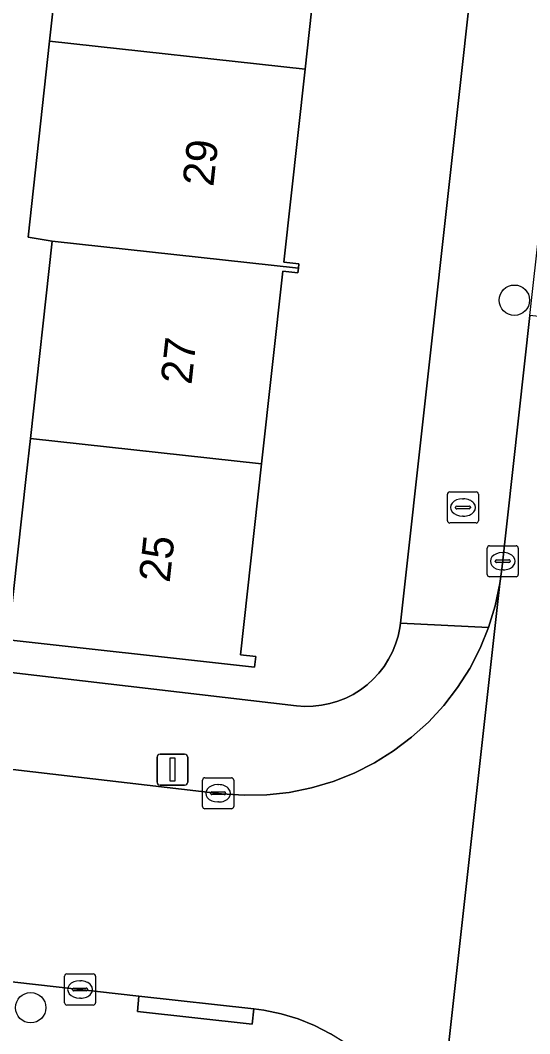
# Model space of a CAD drawing. Extents: x 161928 to 163071, y 386474 to 387428.
# Drawn here: x 162671.02 to 162687.43, y 387098.7 to 387131.37 of the extents above; entities that cross this region are included whole.
import ezdxf

# ---------------------------------------------------------------- set-up
doc = ezdxf.new("R2010")
doc.units = 0
for name, color, linetype in [('IMGEO_Boom', 7, 'Continuous'), ('IMGEO_Brandkraan', 7, 'Continuous'), ('IMGEO_Erf', 7, 'Continuous'), ('IMGEO_Kolk', 7, 'Continuous'), ('IMGEO_Lichtmast', 7, 'Continuous'), ('IMGEO_Pand', 7, 'Continuous'), ('IMGEO_Pand_nummerreeks', 7, 'Continuous'), ('IMGEO_Rijbaan_lokaal_open', 7, 'Continuous'), ('IMGEO_Voetpad_open', 7, 'Continuous')]:
    doc.layers.add(name, color=color, linetype=linetype)

msp = doc.modelspace()

# ---------------------------------------------------------------- linework, layer by layer
at = {"layer": 'IMGEO_Boom'}
for centre in [(162686.934, 387122.345), (162671.353, 387099.539)]:
    msp.add_circle(centre, 0.489, dxfattribs=at)
at = {"layer": 'IMGEO_Brandkraan'}
for p, q in [((162684.852, 387116.163), (162685.704, 387116.163)), ((162684.777, 387115.237), (162684.777, 387116.089)), ((162685.265, 387115.943), (162685.29, 387115.943)), ((162685.778, 387116.089), (162685.778, 387115.237)), ((162685.036, 387115.657), (162685.036, 387115.669)), ((162685.474, 387115.62), (162685.076, 387115.62)), ((162685.079, 387115.706), (162685.477, 387115.706)), ((162685.52, 387115.669), (162685.52, 387115.657)), ((162685.704, 387115.163), (162684.852, 387115.163)), ((162685.288, 387115.383), (162685.263, 387115.383))]:
    msp.add_line(p, q, dxfattribs=at)
for points in [[(162684.852, 387116.163), (162685.704, 387116.163)], [(162684.777, 387115.237), (162684.777, 387116.089)], [(162685.778, 387116.089), (162685.778, 387115.237)], [(162685.704, 387115.163), (162684.852, 387115.163)]]:
    msp.add_lwpolyline(points, dxfattribs=at)
for centre, radius, start, end in [((162684.854, 387116.087), 0.0765, 91.552, 178.448), ((162684.854, 387116.087), 0.0765, 91.552, 178.448), ((162685.702, 387116.087), 0.0765, 1.552, 88.448), ((162685.702, 387116.087), 0.0765, 1.552, 88.448), ((162685.076, 387115.666), 0.0403, 85.8775, 175.7526), ((162685.073, 387115.656), 0.0366, 178.938, 274.7102), ((162685.477, 387115.663), 0.043, 264.8664, 352.4533), ((162685.481, 387115.668), 0.0386, 1.7309, 96.639), ((162684.854, 387115.239), 0.0765, 181.552, 268.448), ((162684.854, 387115.239), 0.0765, 181.552, 268.448), ((162685.702, 387115.239), 0.0765, 271.552, 358.448), ((162685.702, 387115.239), 0.0765, 271.552, 358.448)]:
    msp.add_arc(centre, radius, start, end, dxfattribs=at)
for centre, major_axis, ratio, start_param, end_param in [((162685.264, 387115.663), (-0.387, 0.002), 0.722429, 4.712389, 7.853982), ((162685.289, 387115.663), (-0.39, 0.002), 0.717154, 1.570796, 4.712389)]:
    msp.add_ellipse(centre, major_axis=major_axis, ratio=ratio, start_param=start_param, end_param=end_param, dxfattribs=at)
at = {"layer": 'IMGEO_Erf'}
for points in [[(162670.659, 387111.689), (162671.206, 387116.659), (162671.341, 387117.884), (162672.041, 387124.245), (162671.266, 387124.372), (162671.962, 387130.692), (162672.662, 387137.054), (162673.363, 387143.415), (162674.063, 387149.777), (162674.764, 387156.138), (162673.297, 387156.299), (162673.996, 387162.662), (162675.465, 387162.501), (162676.165, 387168.861), (162673.689, 387169.133), (162674.389, 387175.495), (162674.631, 387175.468), (162675.281, 387181.39), (162677.518, 387181.144), (162677.566, 387181.584), (162678.281, 387188.079), (162666.919, 387189.359)], [(162661.522, 387111.414), (162679.915, 387109.269), (162680.185, 387109.25), (162680.456, 387109.256), (162680.725, 387109.286), (162680.99, 387109.34), (162681.249, 387109.417), (162681.501, 387109.517), (162681.742, 387109.639), (162681.972, 387109.782), (162682.188, 387109.946), (162682.389, 387110.127), (162682.572, 387110.326), (162682.737, 387110.541), (162682.882, 387110.77), (162683.006, 387111.01), (162683.108, 387111.261), (162683.188, 387111.52), (162683.244, 387111.784), (162683.265, 387111.938), (162691.54, 387186.615)], [(162680.873, 387136.002), (162680.189, 387129.789), (162679.504, 387123.576), (162679.99, 387123.522), (162679.974, 387123.373), (162679.958, 387123.224), (162679.471, 387123.277), (162678.786, 387117.066), (162678.108, 387110.911), (162678.603, 387110.857), (162678.566, 387110.518), (162670.129, 387111.447)]]:
    msp.add_lwpolyline(points, dxfattribs=at)
at = {"layer": 'IMGEO_Kolk'}
for p, q in [((162686.059, 387113.504), (162686.059, 387114.356)), ((162686.134, 387114.43), (162686.986, 387114.43)), ((162686.547, 387114.21), (162686.572, 387114.21)), ((162687.06, 387114.356), (162687.06, 387113.504)), ((162686.318, 387113.924), (162686.318, 387113.936)), ((162686.756, 387113.887), (162686.358, 387113.887)), ((162686.361, 387113.973), (162686.759, 387113.973)), ((162686.802, 387113.936), (162686.802, 387113.924)), ((162686.57, 387113.65), (162686.545, 387113.65)), ((162686.986, 387113.43), (162686.134, 387113.43)), ((162676.89, 387106.024), (162676.89, 387106.876)), ((162676.965, 387106.95), (162677.817, 387106.95)), ((162677.378, 387106.73), (162677.403, 387106.73)), ((162677.891, 387106.876), (162677.891, 387106.024)), ((162677.149, 387106.444), (162677.149, 387106.456)), ((162677.587, 387106.407), (162677.189, 387106.407)), ((162677.192, 387106.493), (162677.59, 387106.493)), ((162677.633, 387106.456), (162677.633, 387106.444)), ((162677.401, 387106.17), (162677.376, 387106.17)), ((162677.817, 387105.95), (162676.965, 387105.95)), ((162672.443, 387099.7), (162672.443, 387100.552)), ((162672.518, 387100.626), (162673.37, 387100.626)), ((162673.444, 387100.552), (162673.444, 387099.7)), ((162672.702, 387100.12), (162672.702, 387100.132)), ((162672.745, 387100.169), (162673.143, 387100.169)), ((162672.931, 387100.406), (162672.956, 387100.406)), ((162673.186, 387100.132), (162673.186, 387100.12)), ((162673.14, 387100.083), (162672.742, 387100.083)), ((162672.954, 387099.846), (162672.929, 387099.846)), ((162673.37, 387099.626), (162672.518, 387099.626))]:
    msp.add_line(p, q, dxfattribs=at)
for points in [[(162686.059, 387113.504), (162686.059, 387114.356)], [(162686.134, 387114.43), (162686.986, 387114.43)], [(162687.06, 387114.356), (162687.06, 387113.504)], [(162686.986, 387113.43), (162686.134, 387113.43)], [(162676.89, 387106.024), (162676.89, 387106.876)], [(162676.965, 387106.95), (162677.817, 387106.95)], [(162677.891, 387106.876), (162677.891, 387106.024)], [(162677.817, 387105.95), (162676.965, 387105.95)], [(162672.443, 387099.7), (162672.443, 387100.552)], [(162672.518, 387100.626), (162673.37, 387100.626)], [(162673.444, 387100.552), (162673.444, 387099.7)], [(162673.37, 387099.626), (162672.518, 387099.626)]]:
    msp.add_lwpolyline(points, dxfattribs=at)
for centre, radius, start, end in [((162686.136, 387114.354), 0.0765, 91.552, 178.448), ((162686.136, 387114.354), 0.0765, 91.552, 178.448), ((162686.984, 387114.354), 0.0765, 1.552, 88.448), ((162686.984, 387114.354), 0.0765, 1.552, 88.448), ((162686.358, 387113.933), 0.0403, 85.8775, 175.7526), ((162686.355, 387113.923), 0.0366, 178.938, 274.7102), ((162686.759, 387113.93), 0.043, 264.8664, 352.4533), ((162686.763, 387113.935), 0.0386, 1.7309, 96.639), ((162686.136, 387113.506), 0.0765, 181.552, 268.448), ((162686.136, 387113.506), 0.0765, 181.552, 268.448), ((162686.984, 387113.506), 0.0765, 271.552, 358.448), ((162686.984, 387113.506), 0.0765, 271.552, 358.448), ((162676.967, 387106.874), 0.0765, 91.552, 178.448), ((162676.967, 387106.874), 0.0765, 91.552, 178.448), ((162677.815, 387106.874), 0.0765, 1.552, 88.448), ((162677.815, 387106.874), 0.0765, 1.552, 88.448), ((162677.189, 387106.453), 0.0403, 85.8775, 175.7526), ((162677.186, 387106.443), 0.0366, 178.938, 274.7102), ((162677.59, 387106.45), 0.043, 264.8664, 352.4533), ((162677.594, 387106.455), 0.0386, 1.7309, 96.639), ((162676.967, 387106.026), 0.0765, 181.552, 268.448), ((162676.967, 387106.026), 0.0765, 181.552, 268.448), ((162677.815, 387106.026), 0.0765, 271.552, 358.448), ((162677.815, 387106.026), 0.0765, 271.552, 358.448), ((162672.52, 387100.55), 0.0765, 91.552, 178.448), ((162672.52, 387100.55), 0.0765, 91.552, 178.448), ((162673.368, 387100.55), 0.0765, 1.552, 88.448), ((162673.368, 387100.55), 0.0765, 1.552, 88.448), ((162672.742, 387100.129), 0.0403, 85.8775, 175.7526), ((162672.739, 387100.119), 0.0366, 178.938, 274.7102), ((162673.143, 387100.126), 0.043, 264.8664, 352.4533), ((162673.147, 387100.131), 0.0386, 1.7309, 96.639), ((162672.52, 387099.702), 0.0765, 181.552, 268.448), ((162672.52, 387099.702), 0.0765, 181.552, 268.448), ((162673.368, 387099.702), 0.0765, 271.552, 358.448), ((162673.368, 387099.702), 0.0765, 271.552, 358.448)]:
    msp.add_arc(centre, radius, start, end, dxfattribs=at)
for centre, major_axis, ratio, start_param, end_param in [((162686.546, 387113.93), (-0.387, 0.002), 0.722429, 4.712389, 7.853982), ((162686.571, 387113.93), (-0.39, 0.002), 0.717154, 1.570796, 4.712389), ((162677.377, 387106.45), (-0.387, 0.002), 0.722429, 4.712389, 7.853982), ((162677.402, 387106.45), (-0.39, 0.002), 0.717154, 1.570796, 4.712389), ((162672.93, 387100.126), (-0.387, 0.002), 0.722429, 4.712389, 7.853982), ((162672.955, 387100.126), (-0.39, 0.002), 0.717154, 1.570796, 4.712389)]:
    msp.add_ellipse(centre, major_axis=major_axis, ratio=ratio, start_param=start_param, end_param=end_param, dxfattribs=at)
at = {"layer": 'IMGEO_Lichtmast'}
for p, q in [((162675.522, 387107.713), (162676.312, 387107.713)), ((162676.312, 387107.713), (162675.522, 387107.713)), ((162675.422, 387106.813), (162675.422, 387107.613)), ((162675.422, 387107.613), (162675.422, 387106.813)), ((162676.412, 387107.613), (162676.412, 387106.813)), ((162676.412, 387106.813), (162676.412, 387107.613)), ((162676.312, 387106.713), (162675.522, 387106.713)), ((162675.522, 387106.713), (162676.312, 387106.713))]:
    msp.add_line(p, q, dxfattribs=at)
msp.add_lwpolyline([(162675.842, 387107.588), (162675.992, 387107.588), (162675.992, 387106.838), (162675.842, 387106.838), (162675.842, 387107.588)], dxfattribs=at)
for centre, start, end in [((162675.522, 387107.613), 90, 180), ((162675.522, 387107.613), 90, 180), ((162676.312, 387107.613), 0, 90), ((162676.312, 387107.613), 360, 90), ((162675.522, 387106.813), 180, 270), ((162675.522, 387106.813), 180, 270), ((162676.312, 387106.813), 270, 0), ((162676.312, 387106.813), 270, 0)]:
    msp.add_arc(centre, 0.1, start, end, dxfattribs=at)
at = {"layer": 'IMGEO_Pand'}
for points in [[(162680.873, 387136.002), (162681.395, 387135.945), (162681.411, 387136.094), (162672.662, 387137.054), (162671.962, 387130.692), (162680.189, 387129.789)], [(162680.189, 387129.789), (162671.962, 387130.692), (162671.266, 387124.372), (162672.041, 387124.245), (162679.974, 387123.373), (162679.99, 387123.522), (162679.504, 387123.576)], [(162679.471, 387123.277), (162679.958, 387123.224), (162679.974, 387123.373), (162672.041, 387124.245), (162671.341, 387117.884), (162678.786, 387117.066)], [(162671.341, 387117.884), (162671.206, 387116.659), (162670.659, 387111.689), (162670.161, 387111.744), (162670.129, 387111.447), (162678.566, 387110.518), (162678.603, 387110.857), (162678.108, 387110.911), (162678.786, 387117.066)]]:
    msp.add_lwpolyline(points, close=True, dxfattribs=at)
at = {"layer": 'IMGEO_Rijbaan_lokaal_open'}
for points in [[(162691.231, 387091.093), (162693.5, 387112.815), (162694.409, 387121.082), (162687.432, 387121.85), (162686.533, 387113.67), (162686.47, 387113.209), (162684.224, 387092.998), (162684.185, 387092.427), (162680.14, 387056.497), (162679.577, 387051.491), (162673.781, 387000), (162672.867, 386991.683), (162668.033, 386947.676)], [(162684.224, 387092.998), (162686.47, 387113.209), (162686.319, 387112.496), (162686.105, 387111.798), (162685.83, 387111.123), (162685.495, 387110.475), (162685.104, 387109.86), (162684.659, 387109.282), (162684.165, 387108.746), (162683.624, 387108.256), (162683.042, 387107.817), (162682.424, 387107.431), (162681.773, 387107.103), (162681.095, 387106.833), (162680.396, 387106.625), (162679.681, 387106.481), (162678.957, 387106.401), (162678.227, 387106.386), (162677.5, 387106.436), (162661.192, 387108.335)], [(162670.168, 387100.436), (162674.84, 387099.916), (162678.539, 387099.505), (162678.859, 387099.461), (162679.419, 387099.343), (162679.967, 387099.176), (162680.497, 387098.96), (162681.006, 387098.698)]]:
    msp.add_lwpolyline(points, dxfattribs=at)
at = {"layer": 'IMGEO_Voetpad_open'}
for points in [[(162691.54, 387186.615), (162683.265, 387111.938), (162686.105, 387111.798), (162686.319, 387112.496), (162686.47, 387113.209), (162686.533, 387113.67), (162687.432, 387121.85), (162687.75, 387124.743), (162692.853, 387170.7)], [(162661.192, 387108.335), (162677.5, 387106.436), (162678.227, 387106.386), (162678.957, 387106.401), (162679.681, 387106.481), (162680.396, 387106.625), (162681.095, 387106.833), (162681.773, 387107.103), (162682.424, 387107.431), (162683.042, 387107.817), (162683.624, 387108.256), (162684.165, 387108.746), (162684.659, 387109.282), (162685.104, 387109.86), (162685.495, 387110.475), (162685.83, 387111.123), (162686.105, 387111.798), (162683.265, 387111.938), (162683.244, 387111.784), (162683.188, 387111.52), (162683.108, 387111.261), (162683.006, 387111.01), (162682.882, 387110.77), (162682.737, 387110.541), (162682.572, 387110.326), (162682.389, 387110.127), (162682.188, 387109.946), (162681.972, 387109.782), (162681.742, 387109.639), (162681.501, 387109.517), (162681.249, 387109.417), (162680.99, 387109.34), (162680.725, 387109.286), (162680.456, 387109.256), (162680.185, 387109.25), (162679.915, 387109.269), (162661.522, 387111.414)], [(162681.031, 387093.857), (162681.489, 387098.392), (162681.006, 387098.698), (162680.497, 387098.96), (162679.967, 387099.176), (162679.419, 387099.343), (162678.859, 387099.461), (162678.539, 387099.505), (162678.489, 387099.008), (162674.79, 387099.419), (162674.84, 387099.916), (162670.168, 387100.436), (162670.117, 387099.939), (162662.071, 387100.834), (162662.122, 387101.331), (162657.762, 387101.815), (162657.711, 387101.318), (162649.836, 387102.192), (162649.887, 387102.689)]]:
    msp.add_lwpolyline(points, dxfattribs=at)
msp.add_lwpolyline([(162678.539, 387099.505), (162674.84, 387099.916), (162674.79, 387099.419), (162678.489, 387099.008)], close=True, dxfattribs=at)

# ---------------------------------------------------------------- texts
at = {"layer": 'IMGEO_Pand_nummerreeks'}
for s, rotation, p in [('29', 83.7091, (162677.234, 387125.985)), ('27', 83.7091, (162676.53, 387119.602)), ('25', 83.7105, (162675.827, 387113.219))]:
    msp.add_text(s, height=1, rotation=rotation, dxfattribs=at).set_placement(p)

doc.saveas('drawing.dxf')
